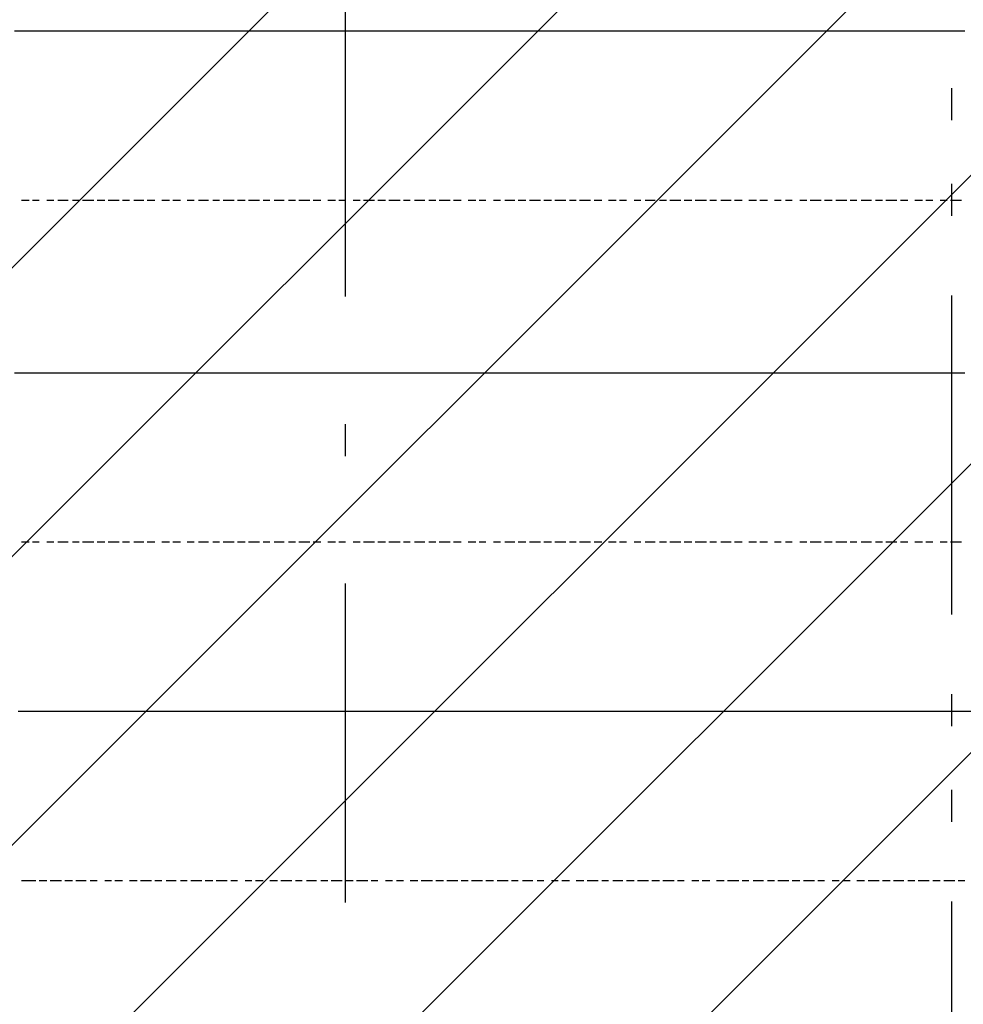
# Model space of a CAD drawing. Extents: x 997 to 109698, y 921 to 94021.
# Tile 479 of 656: x 30603 to 31712, y 43889 to 45047. Entities that reach past the tile are written whole.
import ezdxf

# ---------------------------------------------------------------- set-up
doc = ezdxf.new("R2010")
doc.units = 0
doc.header["$MEASUREMENT"] = 0
for name, color, linetype in [('12', 7, 'CONTINUOUS'), ('28', 7, 'CONTINUOUS'), ('40', 7, 'CONTINUOUS')]:
    doc.layers.add(name, color=color, linetype=linetype)

msp = doc.modelspace()

# ---------------------------------------------------------------- linework, layer by layer
at = {"layer": '12', "color": 5}
for p, q in [((30596.630503, 45033.563401), (30604.630503, 45033.563401)), ((30604.630503, 45033.563401), (30613.630503, 45033.563401)), ((30613.630503, 45033.563401), (30625.630503, 45033.563401)), ((30625.630503, 45033.563401), (30634.630503, 45033.563401)), ((30634.630503, 45033.563401), (30647.630503, 45033.563401)), ((30647.630503, 45033.563401), (30655.630503, 45033.563401)), ((30655.630503, 45033.563401), (30664.630503, 45033.563401)), ((30664.630503, 45033.563401), (30676.630503, 45033.563401)), ((30676.630503, 45033.563401), (30685.630503, 45033.563401)), ((30685.630503, 45033.563401), (30693.630503, 45033.563401)), ((30693.630503, 45033.563401), (30706.630503, 45033.563401)), ((30706.630503, 45033.563401), (30714.630503, 45033.563401)), ((30714.630503, 45033.563401), (30723.630503, 45033.563401)), ((30723.630503, 45033.563401), (30736.630503, 45033.563401)), ((30736.630503, 45033.563401), (30744.630503, 45033.563401)), ((30744.630503, 45033.563401), (30757.630503, 45033.563401)), ((30757.630503, 45033.563401), (30765.630503, 45033.563401)), ((30765.630503, 45033.563401), (30774.630503, 45033.563401)), ((30774.630503, 45033.563401), (30786.630503, 45033.563401)), ((30786.630503, 45033.563401), (30795.630503, 45033.563401)), ((30795.630503, 45033.563401), (30803.630503, 45033.563401)), ((30803.630503, 45033.563401), (30816.630503, 45033.563401)), ((30816.630503, 45033.563401), (30824.630503, 45033.563401)), ((30824.630503, 45033.563401), (30833.630503, 45033.563401)), ((30833.630503, 45033.563401), (30846.630503, 45033.563401)), ((30846.630503, 45033.563401), (30854.630503, 45033.563401)), ((30854.630503, 45033.563401), (30867.630503, 45033.563401)), ((30867.630503, 45033.563401), (30875.630503, 45033.563401)), ((30875.630503, 45033.563401), (30884.630503, 45033.563401)), ((30884.630503, 45033.563401), (30896.630503, 45033.563401)), ((30896.630503, 45033.563401), (30905.630503, 45033.563401)), ((30905.630503, 45033.563401), (30913.630503, 45033.563401)), ((30913.630503, 45033.563401), (30926.630503, 45033.563401)), ((30926.630503, 45033.563401), (30934.630503, 45033.563401)), ((30934.630503, 45033.563401), (30943.630503, 45033.563401)), ((30943.630503, 45033.563401), (30956.630503, 45033.563401)), ((30956.630503, 45033.563401), (30964.630503, 45033.563401)), ((30964.630503, 45033.563401), (30977.630503, 45033.563401)), ((30977.630503, 45033.563401), (30985.630503, 45033.563401)), ((30985.630503, 45033.563401), (30994.630503, 45033.563401)), ((30994.630503, 45033.563401), (31006.630503, 45033.563401)), ((31006.630503, 45033.563401), (31015.630503, 45033.563401)), ((31015.630503, 45033.563401), (31023.630503, 45033.563401)), ((31023.630503, 45033.563401), (31036.630503, 45033.563401)), ((31036.630503, 45033.563401), (31045.630503, 45033.563401)), ((31045.630503, 45033.563401), (31053.630503, 45033.563401)), ((31053.630503, 45033.563401), (31066.630503, 45033.563401)), ((31066.630503, 45033.563401), (31074.630503, 45033.563401)), ((31074.630503, 45033.563401), (31087.630503, 45033.563401)), ((31087.630503, 45033.563401), (31095.630503, 45033.563401)), ((31095.630503, 45033.563401), (31104.630503, 45033.563401)), ((31104.630503, 45033.563401), (31117.630503, 45033.563401)), ((31117.630503, 45033.563401), (31125.630503, 45033.563401)), ((31125.630503, 45033.563401), (31133.630503, 45033.563401)), ((31133.630503, 45033.563401), (31146.630503, 45033.563401)), ((31146.630503, 45033.563401), (31155.630503, 45033.563401)), ((31155.630503, 45033.563401), (31163.630503, 45033.563401)), ((31163.630503, 45033.563401), (31176.630503, 45033.563401)), ((31176.630503, 45033.563401), (31184.630503, 45033.563401)), ((31184.630503, 45033.563401), (31193.630503, 45033.563401)), ((31193.630503, 45033.563401), (31205.630503, 45033.563401)), ((31205.630503, 45033.563401), (31214.630503, 45033.563401)), ((31214.630503, 45033.563401), (31227.630503, 45033.563401)), ((31227.630503, 45033.563401), (31235.630503, 45033.563401)), ((31235.630503, 45033.563401), (31244.630503, 45033.563401)), ((31244.630503, 45033.563401), (31256.630503, 45033.563401)), ((31256.630503, 45033.563401), (31265.630503, 45033.563401)), ((31265.630503, 45033.563401), (31273.630503, 45033.563401)), ((31273.630503, 45033.563401), (31286.630503, 45033.563401)), ((31286.630503, 45033.563401), (31294.630503, 45033.563401)), ((31294.630503, 45033.563401), (31303.630503, 45033.563401)), ((31303.630503, 45033.563401), (31315.630503, 45033.563401)), ((31315.630503, 45033.563401), (31324.630503, 45033.563401)), ((31324.630503, 45033.563401), (31337.630503, 45033.563401)), ((31337.630503, 45033.563401), (31345.630503, 45033.563401)), ((31345.630503, 45033.563401), (31354.630503, 45033.563401)), ((31354.630503, 45033.563401), (31366.630503, 45033.563401)), ((31366.630503, 45033.563401), (31375.630503, 45033.563401)), ((31375.630503, 45033.563401), (31383.630503, 45033.563401)), ((31383.630503, 45033.563401), (31396.630503, 45033.563401)), ((31396.630503, 45033.563401), (31404.630503, 45033.563401)), ((31404.630503, 45033.563401), (31413.630503, 45033.563401)), ((31413.630503, 45033.563401), (31426.630503, 45033.563401)), ((31426.630503, 45033.563401), (31434.630503, 45033.563401)), ((31434.630503, 45033.563401), (31447.630503, 45033.563401)), ((31447.630503, 45033.563401), (31455.630503, 45033.563401)), ((31455.630503, 45033.563401), (31464.630503, 45033.563401)), ((31464.630503, 45033.563401), (31476.630503, 45033.563401)), ((31476.630503, 45033.563401), (31485.630503, 45033.563401)), ((31485.630503, 45033.563401), (31493.630503, 45033.563401)), ((31493.630503, 45033.563401), (31506.630503, 45033.563401)), ((31506.630503, 45033.563401), (31514.630503, 45033.563401)), ((31514.630503, 45033.563401), (31523.630503, 45033.563401)), ((31523.630503, 45033.563401), (31536.630503, 45033.563401)), ((31536.630503, 45033.563401), (31544.630503, 45033.563401)), ((31544.630503, 45033.563401), (31557.630503, 45033.563401)), ((31557.630503, 45033.563401), (31565.630503, 45033.563401)), ((31565.630503, 45033.563401), (31574.630503, 45033.563401)), ((31574.630503, 45033.563401), (31586.630503, 45033.563401)), ((31586.630503, 45033.563401), (31595.630503, 45033.563401)), ((31595.630503, 45033.563401), (31603.630503, 45033.563401)), ((31603.630503, 45033.563401), (31616.630503, 45033.563401)), ((31616.630503, 45033.563401), (31625.630503, 45033.563401)), ((31625.630503, 45033.563401), (31633.630503, 45033.563401)), ((31633.630503, 45033.563401), (31646.630503, 45033.563401)), ((31646.630503, 45033.563401), (31654.630503, 45033.563401)), ((31654.630503, 45033.563401), (31667.630503, 45033.563401)), ((31667.630503, 45033.563401), (31675.630503, 45033.563401)), ((31675.630503, 45033.563401), (31684.630503, 45033.563401)), ((31684.630503, 45033.563401), (31696.630503, 45033.563401)), ((31696.630503, 45033.563401), (31705.630503, 45033.563401)), ((31705.630503, 45033.563401), (31713.630503, 45033.563401)), ((30596.630503, 44631.563401), (30604.630503, 44631.563401)), ((30604.630503, 44631.563401), (30613.630503, 44631.563401)), ((30613.630503, 44631.563401), (30625.630503, 44631.563401)), ((30625.630503, 44631.563401), (30634.630503, 44631.563401)), ((30634.630503, 44631.563401), (30647.630503, 44631.563401)), ((30647.630503, 44631.563401), (30655.630503, 44631.563401)), ((30655.630503, 44631.563401), (30664.630503, 44631.563401)), ((30664.630503, 44631.563401), (30676.630503, 44631.563401)), ((30676.630503, 44631.563401), (30685.630503, 44631.563401)), ((30685.630503, 44631.563401), (30693.630503, 44631.563401)), ((30693.630503, 44631.563401), (30706.630503, 44631.563401)), ((30706.630503, 44631.563401), (30714.630503, 44631.563401)), ((30714.630503, 44631.563401), (30723.630503, 44631.563401)), ((30723.630503, 44631.563401), (30736.630503, 44631.563401)), ((30736.630503, 44631.563401), (30744.630503, 44631.563401)), ((30744.630503, 44631.563401), (30757.630503, 44631.563401)), ((30757.630503, 44631.563401), (30765.630503, 44631.563401)), ((30765.630503, 44631.563401), (30774.630503, 44631.563401)), ((30774.630503, 44631.563401), (30786.630503, 44631.563401)), ((30786.630503, 44631.563401), (30795.630503, 44631.563401)), ((30795.630503, 44631.563401), (30803.630503, 44631.563401)), ((30803.630503, 44631.563401), (30816.630503, 44631.563401)), ((30816.630503, 44631.563401), (30824.630503, 44631.563401)), ((30824.630503, 44631.563401), (30833.630503, 44631.563401)), ((30833.630503, 44631.563401), (30846.630503, 44631.563401)), ((30846.630503, 44631.563401), (30854.630503, 44631.563401)), ((30854.630503, 44631.563401), (30867.630503, 44631.563401)), ((30867.630503, 44631.563401), (30875.630503, 44631.563401)), ((30875.630503, 44631.563401), (30884.630503, 44631.563401)), ((30884.630503, 44631.563401), (30896.630503, 44631.563401)), ((30896.630503, 44631.563401), (30905.630503, 44631.563401)), ((30905.630503, 44631.563401), (30913.630503, 44631.563401)), ((30913.630503, 44631.563401), (30926.630503, 44631.563401)), ((30926.630503, 44631.563401), (30934.630503, 44631.563401)), ((30934.630503, 44631.563401), (30943.630503, 44631.563401)), ((30943.630503, 44631.563401), (30956.630503, 44631.563401)), ((30956.630503, 44631.563401), (30964.630503, 44631.563401)), ((30964.630503, 44631.563401), (30977.630503, 44631.563401)), ((30977.630503, 44631.563401), (30985.630503, 44631.563401)), ((30985.630503, 44631.563401), (30994.630503, 44631.563401)), ((30994.630503, 44631.563401), (31006.630503, 44631.563401)), ((31006.630503, 44631.563401), (31015.630503, 44631.563401)), ((31015.630503, 44631.563401), (31023.630503, 44631.563401)), ((31023.630503, 44631.563401), (31036.630503, 44631.563401)), ((31036.630503, 44631.563401), (31045.630503, 44631.563401)), ((31045.630503, 44631.563401), (31053.630503, 44631.563401)), ((31053.630503, 44631.563401), (31066.630503, 44631.563401)), ((31066.630503, 44631.563401), (31074.630503, 44631.563401)), ((31074.630503, 44631.563401), (31087.630503, 44631.563401)), ((31087.630503, 44631.563401), (31095.630503, 44631.563401)), ((31095.630503, 44631.563401), (31104.630503, 44631.563401)), ((31104.630503, 44631.563401), (31117.630503, 44631.563401)), ((31117.630503, 44631.563401), (31125.630503, 44631.563401)), ((31125.630503, 44631.563401), (31133.630503, 44631.563401)), ((31133.630503, 44631.563401), (31146.630503, 44631.563401)), ((31146.630503, 44631.563401), (31155.630503, 44631.563401)), ((31155.630503, 44631.563401), (31163.630503, 44631.563401)), ((31163.630503, 44631.563401), (31176.630503, 44631.563401)), ((31176.630503, 44631.563401), (31184.630503, 44631.563401)), ((31184.630503, 44631.563401), (31193.630503, 44631.563401)), ((31193.630503, 44631.563401), (31205.630503, 44631.563401)), ((31205.630503, 44631.563401), (31214.630503, 44631.563401)), ((31214.630503, 44631.563401), (31227.630503, 44631.563401)), ((31227.630503, 44631.563401), (31235.630503, 44631.563401)), ((31235.630503, 44631.563401), (31244.630503, 44631.563401)), ((31244.630503, 44631.563401), (31256.630503, 44631.563401)), ((31256.630503, 44631.563401), (31265.630503, 44631.563401)), ((31265.630503, 44631.563401), (31273.630503, 44631.563401)), ((31273.630503, 44631.563401), (31286.630503, 44631.563401)), ((31286.630503, 44631.563401), (31294.630503, 44631.563401)), ((31294.630503, 44631.563401), (31303.630503, 44631.563401)), ((31303.630503, 44631.563401), (31315.630503, 44631.563401)), ((31315.630503, 44631.563401), (31324.630503, 44631.563401)), ((31324.630503, 44631.563401), (31337.630503, 44631.563401)), ((31337.630503, 44631.563401), (31345.630503, 44631.563401)), ((31345.630503, 44631.563401), (31354.630503, 44631.563401)), ((31354.630503, 44631.563401), (31366.630503, 44631.563401)), ((31366.630503, 44631.563401), (31375.630503, 44631.563401)), ((31375.630503, 44631.563401), (31383.630503, 44631.563401)), ((31383.630503, 44631.563401), (31396.630503, 44631.563401)), ((31396.630503, 44631.563401), (31404.630503, 44631.563401)), ((31404.630503, 44631.563401), (31413.630503, 44631.563401)), ((31413.630503, 44631.563401), (31426.630503, 44631.563401)), ((31426.630503, 44631.563401), (31434.630503, 44631.563401)), ((31434.630503, 44631.563401), (31447.630503, 44631.563401)), ((31447.630503, 44631.563401), (31455.630503, 44631.563401)), ((31455.630503, 44631.563401), (31464.630503, 44631.563401)), ((31464.630503, 44631.563401), (31476.630503, 44631.563401)), ((31476.630503, 44631.563401), (31485.630503, 44631.563401)), ((31485.630503, 44631.563401), (31493.630503, 44631.563401)), ((31493.630503, 44631.563401), (31506.630503, 44631.563401)), ((31506.630503, 44631.563401), (31514.630503, 44631.563401)), ((31514.630503, 44631.563401), (31523.630503, 44631.563401)), ((31523.630503, 44631.563401), (31536.630503, 44631.563401)), ((31536.630503, 44631.563401), (31544.630503, 44631.563401)), ((31544.630503, 44631.563401), (31557.630503, 44631.563401)), ((31557.630503, 44631.563401), (31565.630503, 44631.563401)), ((31565.630503, 44631.563401), (31574.630503, 44631.563401)), ((31574.630503, 44631.563401), (31586.630503, 44631.563401)), ((31586.630503, 44631.563401), (31595.630503, 44631.563401)), ((31595.630503, 44631.563401), (31603.630503, 44631.563401)), ((31603.630503, 44631.563401), (31616.630503, 44631.563401)), ((31616.630503, 44631.563401), (31625.630503, 44631.563401)), ((31625.630503, 44631.563401), (31633.630503, 44631.563401)), ((31633.630503, 44631.563401), (31646.630503, 44631.563401)), ((31646.630503, 44631.563401), (31654.630503, 44631.563401)), ((31654.630503, 44631.563401), (31667.630503, 44631.563401)), ((31667.630503, 44631.563401), (31675.630503, 44631.563401)), ((31675.630503, 44631.563401), (31684.630503, 44631.563401)), ((31684.630503, 44631.563401), (31696.630503, 44631.563401)), ((31696.630503, 44631.563401), (31705.630503, 44631.563401)), ((31705.630503, 44631.563401), (31713.630503, 44631.563401)), ((30600.630503, 44233.563401), (30609.630503, 44233.563401)), ((30609.630503, 44233.563401), (30621.630503, 44233.563401)), ((30621.630503, 44233.563401), (30630.630503, 44233.563401)), ((30630.630503, 44233.563401), (30638.630503, 44233.563401)), ((30638.630503, 44233.563401), (30651.630503, 44233.563401)), ((30651.630503, 44233.563401), (30659.630503, 44233.563401)), ((30659.630503, 44233.563401), (30668.630503, 44233.563401)), ((30668.630503, 44233.563401), (30680.630503, 44233.563401)), ((30680.630503, 44233.563401), (30689.630503, 44233.563401)), ((30689.630503, 44233.563401), (30702.630503, 44233.563401)), ((30702.630503, 44233.563401), (30710.630503, 44233.563401)), ((30710.630503, 44233.563401), (30719.630503, 44233.563401)), ((30719.630503, 44233.563401), (30731.630503, 44233.563401)), ((30731.630503, 44233.563401), (30740.630503, 44233.563401)), ((30740.630503, 44233.563401), (30748.630503, 44233.563401)), ((30748.630503, 44233.563401), (30761.630503, 44233.563401)), ((30761.630503, 44233.563401), (30769.630503, 44233.563401)), ((30769.630503, 44233.563401), (30778.630503, 44233.563401)), ((30778.630503, 44233.563401), (30791.630503, 44233.563401)), ((30791.630503, 44233.563401), (30799.630503, 44233.563401)), ((30799.630503, 44233.563401), (30812.630503, 44233.563401)), ((30812.630503, 44233.563401), (30820.630503, 44233.563401)), ((30820.630503, 44233.563401), (30829.630503, 44233.563401)), ((30829.630503, 44233.563401), (30841.630503, 44233.563401)), ((30841.630503, 44233.563401), (30850.630503, 44233.563401)), ((30850.630503, 44233.563401), (30858.630503, 44233.563401)), ((30858.630503, 44233.563401), (30871.630503, 44233.563401)), ((30871.630503, 44233.563401), (30879.630503, 44233.563401)), ((30879.630503, 44233.563401), (30888.630503, 44233.563401)), ((30888.630503, 44233.563401), (30901.630503, 44233.563401)), ((30901.630503, 44233.563401), (30909.630503, 44233.563401)), ((30909.630503, 44233.563401), (30922.630503, 44233.563401)), ((30922.630503, 44233.563401), (30930.630503, 44233.563401)), ((30930.630503, 44233.563401), (30939.630503, 44233.563401)), ((30939.630503, 44233.563401), (30951.630503, 44233.563401)), ((30951.630503, 44233.563401), (30960.630503, 44233.563401)), ((30960.630503, 44233.563401), (30968.630503, 44233.563401)), ((30968.630503, 44233.563401), (30981.630503, 44233.563401)), ((30981.630503, 44233.563401), (30989.630503, 44233.563401)), ((30989.630503, 44233.563401), (30998.630503, 44233.563401)), ((30998.630503, 44233.563401), (31011.630503, 44233.563401)), ((31011.630503, 44233.563401), (31019.630503, 44233.563401)), ((31019.630503, 44233.563401), (31032.630503, 44233.563401)), ((31032.630503, 44233.563401), (31040.630503, 44233.563401)), ((31040.630503, 44233.563401), (31049.630503, 44233.563401)), ((31049.630503, 44233.563401), (31061.630503, 44233.563401)), ((31061.630503, 44233.563401), (31070.630503, 44233.563401)), ((31070.630503, 44233.563401), (31078.630503, 44233.563401)), ((31078.630503, 44233.563401), (31091.630503, 44233.563401)), ((31091.630503, 44233.563401), (31100.630503, 44233.563401)), ((31100.630503, 44233.563401), (31108.630503, 44233.563401)), ((31108.630503, 44233.563401), (31121.630503, 44233.563401)), ((31121.630503, 44233.563401), (31129.630503, 44233.563401)), ((31129.630503, 44233.563401), (31142.630503, 44233.563401)), ((31142.630503, 44233.563401), (31150.630503, 44233.563401)), ((31150.630503, 44233.563401), (31159.630503, 44233.563401)), ((31159.630503, 44233.563401), (31172.630503, 44233.563401)), ((31172.630503, 44233.563401), (31180.630503, 44233.563401)), ((31180.630503, 44233.563401), (31188.630503, 44233.563401)), ((31188.630503, 44233.563401), (31201.630503, 44233.563401)), ((31201.630503, 44233.563401), (31210.630503, 44233.563401)), ((31210.630503, 44233.563401), (31218.630503, 44233.563401)), ((31218.630503, 44233.563401), (31231.630503, 44233.563401)), ((31231.630503, 44233.563401), (31239.630503, 44233.563401)), ((31239.630503, 44233.563401), (31248.630503, 44233.563401)), ((31248.630503, 44233.563401), (31260.630503, 44233.563401)), ((31260.630503, 44233.563401), (31269.630503, 44233.563401)), ((31269.630503, 44233.563401), (31282.630503, 44233.563401)), ((31282.630503, 44233.563401), (31290.630503, 44233.563401)), ((31290.630503, 44233.563401), (31299.630503, 44233.563401)), ((31299.630503, 44233.563401), (31311.630503, 44233.563401)), ((31311.630503, 44233.563401), (31320.630503, 44233.563401)), ((31320.630503, 44233.563401), (31328.630503, 44233.563401)), ((31328.630503, 44233.563401), (31341.630503, 44233.563401)), ((31341.630503, 44233.563401), (31349.630503, 44233.563401)), ((31349.630503, 44233.563401), (31358.630503, 44233.563401)), ((31358.630503, 44233.563401), (31371.630503, 44233.563401)), ((31371.630503, 44233.563401), (31379.630503, 44233.563401)), ((31379.630503, 44233.563401), (31392.630503, 44233.563401)), ((31392.630503, 44233.563401), (31400.630503, 44233.563401)), ((31400.630503, 44233.563401), (31409.630503, 44233.563401)), ((31409.630503, 44233.563401), (31421.630503, 44233.563401)), ((31421.630503, 44233.563401), (31430.630503, 44233.563401)), ((31430.630503, 44233.563401), (31438.630503, 44233.563401)), ((31438.630503, 44233.563401), (31451.630503, 44233.563401)), ((31451.630503, 44233.563401), (31459.630503, 44233.563401)), ((31459.630503, 44233.563401), (31468.630503, 44233.563401)), ((31468.630503, 44233.563401), (31481.630503, 44233.563401)), ((31481.630503, 44233.563401), (31489.630503, 44233.563401)), ((31489.630503, 44233.563401), (31502.630503, 44233.563401)), ((31502.630503, 44233.563401), (31510.630503, 44233.563401)), ((31510.630503, 44233.563401), (31519.630503, 44233.563401)), ((31519.630503, 44233.563401), (31531.630503, 44233.563401)), ((31531.630503, 44233.563401), (31540.630503, 44233.563401)), ((31540.630503, 44233.563401), (31548.630503, 44233.563401)), ((31548.630503, 44233.563401), (31561.630503, 44233.563401)), ((31561.630503, 44233.563401), (31569.630503, 44233.563401)), ((31569.630503, 44233.563401), (31578.630503, 44233.563401)), ((31578.630503, 44233.563401), (31591.630503, 44233.563401)), ((31591.630503, 44233.563401), (31599.630503, 44233.563401)), ((31599.630503, 44233.563401), (31612.630503, 44233.563401)), ((31612.630503, 44233.563401), (31620.630503, 44233.563401)), ((31620.630503, 44233.563401), (31629.630503, 44233.563401)), ((31629.630503, 44233.563401), (31641.630503, 44233.563401)), ((31641.630503, 44233.563401), (31650.630503, 44233.563401)), ((31650.630503, 44233.563401), (31658.630503, 44233.563401)), ((31658.630503, 44233.563401), (31671.630503, 44233.563401)), ((31671.630503, 44233.563401), (31680.630503, 44233.563401)), ((31680.630503, 44233.563401), (31688.630503, 44233.563401)), ((31688.630503, 44233.563401), (31701.630503, 44233.563401)), ((31701.630503, 44233.563401), (31709.630503, 44233.563401)), ((31709.630503, 44233.563401), (31722.630503, 44233.563401))]:
    msp.add_line(p, q, dxfattribs=at)
at = {"layer": '12', "color": 1}
for p, q in [((30604.630503, 44834.563401), (30613.630503, 44834.563401)), ((30617.630503, 44834.563401), (30625.630503, 44834.563401)), ((30634.630503, 44834.563401), (30642.630503, 44834.563401)), ((30647.630503, 44834.563401), (30659.630503, 44834.563401)), ((30664.630503, 44834.563401), (30672.630503, 44834.563401)), ((30676.630503, 44834.563401), (30689.630503, 44834.563401)), ((30693.630503, 44834.563401), (30702.630503, 44834.563401)), ((30706.630503, 44834.563401), (30719.630503, 44834.563401)), ((30723.630503, 44834.563401), (30731.630503, 44834.563401)), ((30736.630503, 44834.563401), (30748.630503, 44834.563401)), ((30752.630503, 44834.563401), (30761.630503, 44834.563401)), ((30769.630503, 44834.563401), (30778.630503, 44834.563401)), ((30782.630503, 44834.563401), (30791.630503, 44834.563401)), ((30799.630503, 44834.563401), (30807.630503, 44834.563401)), ((30812.630503, 44834.563401), (30824.630503, 44834.563401)), ((30829.630503, 44834.563401), (30837.630503, 44834.563401)), ((30841.630503, 44834.563401), (30854.630503, 44834.563401)), ((30858.630503, 44834.563401), (30867.630503, 44834.563401)), ((30871.630503, 44834.563401), (30884.630503, 44834.563401)), ((30888.630503, 44834.563401), (30896.630503, 44834.563401)), ((30901.630503, 44834.563401), (30913.630503, 44834.563401)), ((30918.630503, 44834.563401), (30926.630503, 44834.563401)), ((30930.630503, 44834.563401), (30943.630503, 44834.563401)), ((30947.630503, 44834.563401), (30956.630503, 44834.563401)), ((30964.630503, 44834.563401), (30973.630503, 44834.563401)), ((30977.630503, 44834.563401), (30985.630503, 44834.563401)), ((30994.630503, 44834.563401), (31002.630503, 44834.563401)), ((31006.630503, 44834.563401), (31019.630503, 44834.563401)), ((31023.630503, 44834.563401), (31032.630503, 44834.563401)), ((31036.630503, 44834.563401), (31049.630503, 44834.563401)), ((31053.630503, 44834.563401), (31061.630503, 44834.563401)), ((31066.630503, 44834.563401), (31078.630503, 44834.563401)), ((31083.630503, 44834.563401), (31091.630503, 44834.563401)), ((31095.630503, 44834.563401), (31108.630503, 44834.563401)), ((31112.630503, 44834.563401), (31121.630503, 44834.563401)), ((31129.630503, 44834.563401), (31138.630503, 44834.563401)), ((31142.630503, 44834.563401), (31150.630503, 44834.563401)), ((31159.630503, 44834.563401), (31167.630503, 44834.563401)), ((31172.630503, 44834.563401), (31184.630503, 44834.563401)), ((31188.630503, 44834.563401), (31197.630503, 44834.563401)), ((31201.630503, 44834.563401), (31214.630503, 44834.563401)), ((31218.630503, 44834.563401), (31227.630503, 44834.563401)), ((31231.630503, 44834.563401), (31244.630503, 44834.563401)), ((31248.630503, 44834.563401), (31256.630503, 44834.563401)), ((31260.630503, 44834.563401), (31273.630503, 44834.563401)), ((31277.630503, 44834.563401), (31286.630503, 44834.563401)), ((31294.630503, 44834.563401), (31303.630503, 44834.563401)), ((31307.630503, 44834.563401), (31315.630503, 44834.563401)), ((31324.630503, 44834.563401), (31332.630503, 44834.563401)), ((31337.630503, 44834.563401), (31349.630503, 44834.563401)), ((31354.630503, 44834.563401), (31362.630503, 44834.563401)), ((31366.630503, 44834.563401), (31379.630503, 44834.563401)), ((31383.630503, 44834.563401), (31392.630503, 44834.563401)), ((31396.630503, 44834.563401), (31409.630503, 44834.563401)), ((31413.630503, 44834.563401), (31421.630503, 44834.563401)), ((31426.630503, 44834.563401), (31438.630503, 44834.563401)), ((31442.630503, 44834.563401), (31451.630503, 44834.563401)), ((31459.630503, 44834.563401), (31468.630503, 44834.563401)), ((31472.630503, 44834.563401), (31481.630503, 44834.563401)), ((31489.630503, 44834.563401), (31497.630503, 44834.563401)), ((31502.630503, 44834.563401), (31510.630503, 44834.563401)), ((31519.630503, 44834.563401), (31527.630503, 44834.563401)), ((31531.630503, 44834.563401), (31544.630503, 44834.563401)), ((31548.630503, 44834.563401), (31557.630503, 44834.563401)), ((31561.630503, 44834.563401), (31574.630503, 44834.563401)), ((31578.630503, 44834.563401), (31586.630503, 44834.563401)), ((31591.630503, 44834.563401), (31603.630503, 44834.563401)), ((31608.630503, 44834.563401), (31616.630503, 44834.563401)), ((31620.630503, 44834.563401), (31633.630503, 44834.563401)), ((31637.630503, 44834.563401), (31646.630503, 44834.563401)), ((31654.630503, 44834.563401), (31663.630503, 44834.563401)), ((31667.630503, 44834.563401), (31675.630503, 44834.563401)), ((31684.630503, 44834.563401), (31692.630503, 44834.563401)), ((31696.630503, 44834.563401), (31709.630503, 44834.563401)), ((30604.630503, 44432.563401), (30613.630503, 44432.563401)), ((30617.630503, 44432.563401), (30625.630503, 44432.563401)), ((30634.630503, 44432.563401), (30642.630503, 44432.563401)), ((30647.630503, 44432.563401), (30659.630503, 44432.563401)), ((30664.630503, 44432.563401), (30672.630503, 44432.563401)), ((30676.630503, 44432.563401), (30689.630503, 44432.563401)), ((30693.630503, 44432.563401), (30702.630503, 44432.563401)), ((30706.630503, 44432.563401), (30719.630503, 44432.563401)), ((30723.630503, 44432.563401), (30731.630503, 44432.563401)), ((30736.630503, 44432.563401), (30748.630503, 44432.563401)), ((30752.630503, 44432.563401), (30761.630503, 44432.563401)), ((30769.630503, 44432.563401), (30778.630503, 44432.563401)), ((30782.630503, 44432.563401), (30791.630503, 44432.563401)), ((30799.630503, 44432.563401), (30807.630503, 44432.563401)), ((30812.630503, 44432.563401), (30824.630503, 44432.563401)), ((30829.630503, 44432.563401), (30837.630503, 44432.563401)), ((30841.630503, 44432.563401), (30854.630503, 44432.563401)), ((30858.630503, 44432.563401), (30867.630503, 44432.563401)), ((30871.630503, 44432.563401), (30884.630503, 44432.563401)), ((30888.630503, 44432.563401), (30896.630503, 44432.563401)), ((30901.630503, 44432.563401), (30913.630503, 44432.563401)), ((30918.630503, 44432.563401), (30926.630503, 44432.563401)), ((30930.630503, 44432.563401), (30943.630503, 44432.563401)), ((30947.630503, 44432.563401), (30956.630503, 44432.563401)), ((30964.630503, 44432.563401), (30973.630503, 44432.563401)), ((30977.630503, 44432.563401), (30985.630503, 44432.563401)), ((30994.630503, 44432.563401), (31002.630503, 44432.563401)), ((31006.630503, 44432.563401), (31019.630503, 44432.563401)), ((31023.630503, 44432.563401), (31032.630503, 44432.563401)), ((31036.630503, 44432.563401), (31049.630503, 44432.563401)), ((31053.630503, 44432.563401), (31061.630503, 44432.563401)), ((31066.630503, 44432.563401), (31078.630503, 44432.563401)), ((31083.630503, 44432.563401), (31091.630503, 44432.563401)), ((31095.630503, 44432.563401), (31108.630503, 44432.563401)), ((31112.630503, 44432.563401), (31121.630503, 44432.563401)), ((31129.630503, 44432.563401), (31138.630503, 44432.563401)), ((31142.630503, 44432.563401), (31150.630503, 44432.563401)), ((31159.630503, 44432.563401), (31167.630503, 44432.563401)), ((31172.630503, 44432.563401), (31184.630503, 44432.563401)), ((31188.630503, 44432.563401), (31197.630503, 44432.563401)), ((31201.630503, 44432.563401), (31214.630503, 44432.563401)), ((31218.630503, 44432.563401), (31227.630503, 44432.563401)), ((31231.630503, 44432.563401), (31244.630503, 44432.563401)), ((31248.630503, 44432.563401), (31256.630503, 44432.563401)), ((31260.630503, 44432.563401), (31273.630503, 44432.563401)), ((31277.630503, 44432.563401), (31286.630503, 44432.563401)), ((31294.630503, 44432.563401), (31303.630503, 44432.563401)), ((31307.630503, 44432.563401), (31315.630503, 44432.563401)), ((31324.630503, 44432.563401), (31332.630503, 44432.563401)), ((31337.630503, 44432.563401), (31349.630503, 44432.563401)), ((31354.630503, 44432.563401), (31362.630503, 44432.563401)), ((31366.630503, 44432.563401), (31379.630503, 44432.563401)), ((31383.630503, 44432.563401), (31392.630503, 44432.563401)), ((31396.630503, 44432.563401), (31409.630503, 44432.563401)), ((31413.630503, 44432.563401), (31421.630503, 44432.563401)), ((31426.630503, 44432.563401), (31438.630503, 44432.563401)), ((31442.630503, 44432.563401), (31451.630503, 44432.563401)), ((31459.630503, 44432.563401), (31468.630503, 44432.563401)), ((31472.630503, 44432.563401), (31481.630503, 44432.563401)), ((31489.630503, 44432.563401), (31497.630503, 44432.563401)), ((31502.630503, 44432.563401), (31510.630503, 44432.563401)), ((31519.630503, 44432.563401), (31527.630503, 44432.563401)), ((31531.630503, 44432.563401), (31544.630503, 44432.563401)), ((31548.630503, 44432.563401), (31557.630503, 44432.563401)), ((31561.630503, 44432.563401), (31574.630503, 44432.563401)), ((31578.630503, 44432.563401), (31586.630503, 44432.563401)), ((31591.630503, 44432.563401), (31603.630503, 44432.563401)), ((31608.630503, 44432.563401), (31616.630503, 44432.563401)), ((31620.630503, 44432.563401), (31633.630503, 44432.563401)), ((31637.630503, 44432.563401), (31646.630503, 44432.563401)), ((31654.630503, 44432.563401), (31663.630503, 44432.563401)), ((31667.630503, 44432.563401), (31675.630503, 44432.563401)), ((31684.630503, 44432.563401), (31692.630503, 44432.563401)), ((31696.630503, 44432.563401), (31709.630503, 44432.563401)), ((30604.630503, 44034.563401), (30609.630503, 44034.563401)), ((30609.630503, 44034.563401), (30621.630503, 44034.563401)), ((30625.630503, 44034.563401), (30634.630503, 44034.563401)), ((30638.630503, 44034.563401), (30651.630503, 44034.563401)), ((30655.630503, 44034.563401), (30664.630503, 44034.563401)), ((30668.630503, 44034.563401), (30680.630503, 44034.563401)), ((30685.630503, 44034.563401), (30693.630503, 44034.563401)), ((30702.630503, 44034.563401), (30710.630503, 44034.563401)), ((30714.630503, 44034.563401), (30723.630503, 44034.563401)), ((30731.630503, 44034.563401), (30740.630503, 44034.563401)), ((30744.630503, 44034.563401), (30757.630503, 44034.563401)), ((30761.630503, 44034.563401), (30769.630503, 44034.563401)), ((30774.630503, 44034.563401), (30786.630503, 44034.563401)), ((30791.630503, 44034.563401), (30799.630503, 44034.563401)), ((30803.630503, 44034.563401), (30816.630503, 44034.563401)), ((30820.630503, 44034.563401), (30829.630503, 44034.563401)), ((30833.630503, 44034.563401), (30846.630503, 44034.563401)), ((30850.630503, 44034.563401), (30858.630503, 44034.563401)), ((30867.630503, 44034.563401), (30875.630503, 44034.563401)), ((30879.630503, 44034.563401), (30888.630503, 44034.563401)), ((30896.630503, 44034.563401), (30905.630503, 44034.563401)), ((30909.630503, 44034.563401), (30922.630503, 44034.563401)), ((30926.630503, 44034.563401), (30934.630503, 44034.563401)), ((30939.630503, 44034.563401), (30951.630503, 44034.563401)), ((30956.630503, 44034.563401), (30964.630503, 44034.563401)), ((30968.630503, 44034.563401), (30981.630503, 44034.563401)), ((30985.630503, 44034.563401), (30994.630503, 44034.563401)), ((30998.630503, 44034.563401), (31011.630503, 44034.563401)), ((31015.630503, 44034.563401), (31023.630503, 44034.563401)), ((31032.630503, 44034.563401), (31040.630503, 44034.563401)), ((31045.630503, 44034.563401), (31053.630503, 44034.563401)), ((31061.630503, 44034.563401), (31070.630503, 44034.563401)), ((31074.630503, 44034.563401), (31087.630503, 44034.563401)), ((31091.630503, 44034.563401), (31100.630503, 44034.563401)), ((31104.630503, 44034.563401), (31117.630503, 44034.563401)), ((31121.630503, 44034.563401), (31129.630503, 44034.563401)), ((31133.630503, 44034.563401), (31146.630503, 44034.563401)), ((31150.630503, 44034.563401), (31159.630503, 44034.563401)), ((31163.630503, 44034.563401), (31176.630503, 44034.563401)), ((31180.630503, 44034.563401), (31188.630503, 44034.563401)), ((31193.630503, 44034.563401), (31205.630503, 44034.563401)), ((31210.630503, 44034.563401), (31218.630503, 44034.563401)), ((31227.630503, 44034.563401), (31235.630503, 44034.563401)), ((31239.630503, 44034.563401), (31248.630503, 44034.563401)), ((31256.630503, 44034.563401), (31265.630503, 44034.563401)), ((31269.630503, 44034.563401), (31282.630503, 44034.563401)), ((31286.630503, 44034.563401), (31294.630503, 44034.563401)), ((31299.630503, 44034.563401), (31311.630503, 44034.563401)), ((31315.630503, 44034.563401), (31324.630503, 44034.563401)), ((31328.630503, 44034.563401), (31341.630503, 44034.563401)), ((31345.630503, 44034.563401), (31354.630503, 44034.563401)), ((31358.630503, 44034.563401), (31371.630503, 44034.563401)), ((31375.630503, 44034.563401), (31383.630503, 44034.563401)), ((31392.630503, 44034.563401), (31400.630503, 44034.563401)), ((31404.630503, 44034.563401), (31413.630503, 44034.563401)), ((31421.630503, 44034.563401), (31430.630503, 44034.563401)), ((31434.630503, 44034.563401), (31447.630503, 44034.563401)), ((31451.630503, 44034.563401), (31459.630503, 44034.563401)), ((31464.630503, 44034.563401), (31476.630503, 44034.563401)), ((31481.630503, 44034.563401), (31489.630503, 44034.563401)), ((31493.630503, 44034.563401), (31506.630503, 44034.563401)), ((31510.630503, 44034.563401), (31519.630503, 44034.563401)), ((31523.630503, 44034.563401), (31536.630503, 44034.563401)), ((31540.630503, 44034.563401), (31548.630503, 44034.563401)), ((31557.630503, 44034.563401), (31565.630503, 44034.563401)), ((31569.630503, 44034.563401), (31578.630503, 44034.563401)), ((31586.630503, 44034.563401), (31595.630503, 44034.563401)), ((31599.630503, 44034.563401), (31612.630503, 44034.563401)), ((31616.630503, 44034.563401), (31625.630503, 44034.563401)), ((31629.630503, 44034.563401), (31641.630503, 44034.563401)), ((31646.630503, 44034.563401), (31654.630503, 44034.563401)), ((31658.630503, 44034.563401), (31671.630503, 44034.563401)), ((31675.630503, 44034.563401), (31684.630503, 44034.563401)), ((31688.630503, 44034.563401), (31701.630503, 44034.563401)), ((31705.630503, 44034.563401), (31713.630503, 44034.563401))]:
    msp.add_line(p, q, dxfattribs=at)
at = {"layer": '28', "color": 2}
for p, q in [((21209.718477, 35370.953237), (36822.636205, 50983.870966)), ((21549.129732, 35370.953237), (36822.636205, 50644.459711)), ((21888.540987, 35370.953237), (36822.636205, 50305.048456)), ((22227.952242, 35370.953237), (36822.636205, 49965.637201)), ((22567.363497, 35370.953237), (36822.636205, 49626.225946)), ((22906.774752, 35370.953237), (36822.636205, 49286.814691))]:
    msp.add_line(p, q, dxfattribs=at)
at = {"layer": '28', "color": 4}
for p, q in [((30985.630503, 44721.063401), (30985.630503, 45096.063401)), ((30985.630503, 44008.563401), (30985.630503, 44383.563401))]:
    msp.add_line(p, q, dxfattribs=at)
at = {"layer": '28', "color": 4, "linetype": 'Continuous'}
msp.add_line((30985.630503, 44533.563401), (30985.630503, 44571.063401), dxfattribs=at)
at = {"layer": '40', "color": 8, "linetype": 'Continuous'}
for p, q in [((31697.636205, 44965.954238), (31697.636205, 44928.454238)), ((31697.636205, 44853.454238), (31697.636205, 44815.954238)), ((31697.636205, 44722.204238), (31697.636205, 44347.204238)), ((31697.636205, 44253.454238), (31697.636205, 44215.954238)), ((31697.636205, 44140.954238), (31697.636205, 44103.454238)), ((31697.636205, 44009.704238), (31697.636205, 43634.704238))]:
    msp.add_line(p, q, dxfattribs=at)

doc.saveas('drawing.dxf')
